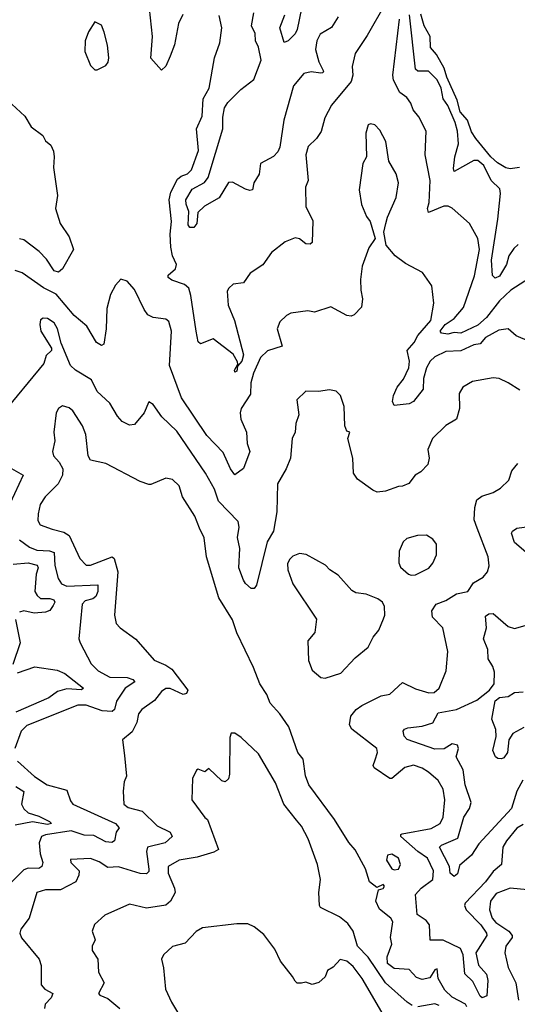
# Model space of a CAD drawing. Extents: x 1603745 to 1745082, y 385868 to 533966.
# Tile 307 of 646: x 1713035 to 1715348, y 416885 to 421463. Entities that reach past the tile are written whole.
import ezdxf

# ---------------------------------------------------------------- set-up
doc = ezdxf.new("R2010")
doc.units = 0

msp = doc.modelspace()

# ---------------------------------------------------------------- linework, layer by layer
at = {"layer": '0CON20XD'}
for points in [[(1714735, 421537.8), (1714650.5, 421389.5), (1714594.3, 421305), (1714580.5, 421245), (1714582.7, 421205), (1714575.5, 421175), (1714484.5, 421065), (1714453.9, 421006.1), (1714436.7, 420943.3), (1714415, 420910.8), (1714376.1, 420873.9), (1714365.6, 420835), (1714375.8, 420715), (1714363.1, 420685), (1714364.5, 420595), (1714397.4, 420527.4), (1714395, 420426.7), (1714385, 420419.2), (1714365, 420420.6), (1714335, 420443.3), (1714315, 420448.2), (1714269.6, 420430.4), (1714205, 420380), (1714165, 420323.1), (1714106.2, 420283.8), (1714075, 420239.4), (1714027.3, 420232.7), (1714006.7, 420215), (1713999.5, 420200.5), (1714003.8, 420135), (1714034.3, 420064.3), (1714075.2, 419905.2), (1714068, 419875), (1714048.3, 419851.7), (1714045, 419829.2), (1714035, 419824), (1714033.8, 419833.8), (1714049.3, 419860.7), (1714047.5, 419872.5), (1714028, 419908), (1713935, 419978.9), (1713875, 419956), (1713864.6, 419964.6), (1713855.2, 420015.2), (1713831, 420181), (1713820.8, 420215), (1713801.8, 420231.8), (1713742, 420252), (1713725.6, 420265), (1713725.7, 420275), (1713759.1, 420305), (1713763.5, 420325), (1713745.2, 420365.2), (1713737.2, 420405), (1713734.8, 420465), (1713740.7, 420525), (1713730.2, 420625), (1713738.4, 420661.6), (1713769, 420721), (1713785, 420735.3), (1713815, 420745.5), (1713834.5, 420765), (1713866.4, 420855), (1713857.1, 420955), (1713883.1, 421015), (1713887.5, 421095), (1713915.4, 421145), (1713941.1, 421285), (1713965.3, 421355), (1713974.7, 421425), (1713962, 421482)], [(1713793.5, 421486.5), (1713773.2, 421445), (1713754.7, 421345.3), (1713735, 421293.3), (1713715, 421247.5), (1713695, 421227.5), (1713644.4, 421284.4), (1713652.9, 421385), (1713638.1, 421515)], [(1714515, 421476.2), (1714485, 421426.2), (1714431.5, 421395), (1714415.9, 421364.1), (1714410.3, 421325), (1714425, 421266.9), (1714447.2, 421222.8), (1714444.2, 421215.8), (1714435.4, 421214.6), (1714389.2, 421220.8), (1714355, 421213.3), (1714307.8, 421155), (1714263.1, 420995), (1714245, 420870), (1714235, 420848.6), (1714215, 420827.1), (1714153.8, 420795), (1714147.5, 420745), (1714123.3, 420705), (1714118, 420672), (1714105, 420668), (1714085, 420674.3), (1714025, 420708.1), (1714005, 420705.6), (1713962.3, 420635), (1713893.8, 420596.2), (1713862.9, 420567.1), (1713859, 420515), (1713845, 420496.8), (1713826.6, 420496.6), (1713819, 420509), (1713821.4, 420571.4), (1713808.9, 420605), (1713808.2, 420625), (1713836.5, 420675), (1713894.3, 420705.7), (1713910.5, 420729.5), (1713979.5, 420955), (1713979.7, 421010.3), (1713987.3, 421052.7), (1714001.9, 421078.1), (1714062.3, 421137.7), (1714123.8, 421185), (1714157.5, 421275), (1714144.5, 421334.5), (1714130.6, 421365), (1714128.9, 421398.9), (1714112.3, 421435), (1714122.7, 421495)], [(1714344.4, 421515.6), (1714325, 421417.5), (1714315, 421397.5), (1714282.5, 421365), (1714265, 421357.5), (1714244.3, 421425), (1714267.1, 421485)], [(1715357.5, 420775), (1715315, 420769.6), (1715295, 420774.2), (1715255, 420797.8), (1715224.8, 420825), (1715155, 420910), (1715135, 420942.2), (1715116.6, 420995), (1715082.7, 421035), (1715069, 421089), (1715019.7, 421195), (1715007.1, 421237.1), (1714971.6, 421301.6), (1714944.3, 421334.3), (1714942.5, 421385), (1714914.2, 421435), (1714899.2, 421489.2)], [(1713395, 421230), (1713435, 421250), (1713446, 421265), (1713450, 421285), (1713444, 421345), (1713428, 421405), (1713415, 421436.7), (1713385, 421452.5), (1713355, 421406.7), (1713340, 421365), (1713338, 421315), (1713365, 421250), (1713385, 421230), (1713395, 421230)], [(1715405, 420260.5), (1715317.5, 420205), (1715265, 420155.3), (1715205, 420078.1), (1715165, 420043.1), (1715085, 420005.3), (1715055, 420008.9), (1715025, 420001.3), (1714995.8, 420005.8), (1714990, 420015), (1715013.1, 420045), (1715055, 420073.2), (1715097, 420125), (1715148.3, 420271.7), (1715171.3, 420395), (1715164.5, 420445), (1715125.8, 420515), (1715045, 420586.2), (1715025.7, 420595.7), (1715005.8, 420595.8), (1714935, 420566), (1714930.5, 420585), (1714937.7, 420612.3), (1714943.2, 420715), (1714919.1, 420835), (1714924.4, 420945), (1714890.9, 421010.9), (1714863.1, 421043.1), (1714853.3, 421075), (1714835, 421101.4), (1714802.2, 421125), (1714771.7, 421181.7), (1714769.4, 421205), (1714799.7, 421465)], [(1715351.9, 420418.1), (1715331.2, 420398.8), (1715309, 420365), (1715297.5, 420325), (1715275, 420286.7), (1715265, 420271.1), (1715245, 420261.9), (1715232.9, 420272.9), (1715227.5, 420345), (1715257, 420535), (1715269.8, 420655), (1715266.9, 420676.9), (1715225.6, 420715.6), (1715191.9, 420785), (1715165, 420807.7), (1715145, 420808.3), (1715055, 420756.9), (1715051.3, 420771.3), (1715058.1, 420825), (1715074.7, 420885), (1715070.2, 420945), (1715059.5, 420985), (1715025, 421063.5), (1715003, 421095), (1714993.4, 421145), (1714975, 421183.3), (1714935, 421223.3), (1714885, 421223.8), (1714875, 421232.5), (1714847.1, 421485)], [(1712979.1, 421089.1), (1713059.2, 421015), (1713088, 420965), (1713142.5, 420925), (1713155, 420900), (1713180, 420880), (1713192.3, 420852.3), (1713195.6, 420825.6), (1713192.3, 420775), (1713211.2, 420645), (1713201.5, 420585), (1713223.5, 420515), (1713265, 420452.9), (1713285.3, 420395), (1713235, 420303.8), (1713215, 420288.6), (1713195, 420295.6), (1713159.7, 420349.7), (1713125.4, 420385.4), (1713055, 420438.8), (1713035, 420444.4)], [(1715405, 419966), (1715343, 419993), (1715306, 420026), (1715261.4, 420018.6), (1715200, 419985), (1715174.8, 419955.2), (1715145, 419951.9), (1715085, 419923.9), (1715015, 419920), (1714965, 419894.7), (1714942.5, 419875), (1714925, 419843.5), (1714912.4, 419795), (1714910.4, 419745), (1714865, 419687.8), (1714845, 419677.1), (1714775, 419668.8), (1714768.1, 419688.1), (1714772, 419715), (1714789.4, 419755), (1714818.3, 419791.7), (1714843.5, 419845), (1714846.4, 419875), (1714835.8, 419925), (1714867.8, 419962.2), (1714885.6, 419995), (1714946.3, 420065), (1714960.3, 420145), (1714950, 420225), (1714907.8, 420287.8), (1714828.6, 420328.6), (1714780.8, 420365), (1714738, 420415), (1714728, 420475), (1714737.1, 420515), (1714744.2, 420545), (1714785, 420636.7), (1714795.5, 420705), (1714785, 420746.2), (1714750.6, 420805), (1714737.3, 420897.3), (1714708.9, 420948.9), (1714685, 420973.8), (1714665, 420978.8), (1714655, 420973.3), (1714644, 420935), (1714646.2, 420825), (1714630, 420795), (1714612.4, 420672.4), (1714624.3, 420604.3), (1714647.3, 420547.3), (1714663.9, 420523.9), (1714686.7, 420445), (1714658.3, 420401.7), (1714627, 420317), (1714619.2, 420255), (1714620, 420205), (1714628.1, 420165), (1714624.4, 420125.6), (1714589.1, 420090.9), (1714575, 420084.4), (1714555, 420088.1), (1714481.7, 420128.3), (1714405, 420103.8), (1714375, 420110), (1714295, 420098), (1714275, 420088), (1714245, 420058.8), (1714232.2, 420025), (1714255.4, 419944.6), (1714187, 419923), (1714155, 419891.9), (1714121.2, 419818.8), (1714109.4, 419775), (1714108.1, 419721.9), (1714063.9, 419655), (1714059.6, 419635), (1714063.8, 419605), (1714089.4, 419545), (1714093.1, 419493.1), (1714105.5, 419454.5), (1714075, 419376), (1714035, 419346.2), (1714015, 419374.2), (1713980.7, 419450.7), (1713905, 419529.6), (1713787.6, 419705), (1713731.4, 419855), (1713741.5, 420015), (1713728.9, 420058.9), (1713715, 420070), (1713655, 420077.8), (1713630.9, 420090.9), (1713613.5, 420115), (1713569.1, 420209.1), (1713535, 420246.7), (1713505, 420256.7), (1713481.3, 420228.7), (1713457.1, 420185), (1713440.6, 420119.4), (1713436.7, 420025), (1713425.7, 419954.3), (1713415, 419948.8), (1713391.9, 419961.9), (1713347.5, 420037.5), (1713288.3, 420088.3), (1713205, 420186.5), (1713145.5, 420215.5), (1713046.5, 420286.5), (1713015, 420296.2)], [(1715360.1, 419740.1), (1715305, 419774.4), (1715263.3, 419795), (1715235, 419798.5), (1715139.7, 419780.3), (1715094, 419755), (1715076.9, 419725), (1715078.8, 419655), (1715064.5, 419605.5), (1715015, 419575.7), (1714954.2, 419515), (1714932, 419465), (1714938.6, 419425), (1714932, 419395), (1714899.3, 419360.7), (1714873.8, 419345), (1714844.3, 419305.7), (1714815, 419294.2), (1714795, 419292.9), (1714735, 419270.4), (1714696.8, 419266.8), (1714676.2, 419275), (1714605, 419326), (1714585.8, 419355), (1714582.9, 419425), (1714560, 419515), (1714570, 419545), (1714555, 419550), (1714546.2, 419575), (1714542.5, 419665), (1714526, 419715), (1714505.7, 419735.7), (1714475, 419742.5), (1714424.1, 419734.1), (1714365, 419736.2), (1714323.8, 419695), (1714332, 419625), (1714318, 419585), (1714316, 419545), (1714301.2, 419515), (1714294.2, 419425), (1714274.3, 419375), (1714233.8, 419305), (1714229.6, 419175), (1714214.4, 419085), (1714185.8, 419035), (1714136.4, 418833.6), (1714125, 418818.8), (1714111.7, 418818.3), (1714085, 418840.8), (1714075, 418857.5), (1714054, 418915), (1714058.7, 419005), (1714047.2, 419055), (1714055.9, 419104.1), (1714050.1, 419130.1), (1713958.8, 419225), (1713940.6, 419280.6), (1713898.7, 419355), (1713765, 419550), (1713696.1, 419616.1), (1713655, 419673.8), (1713635, 419686.2), (1713614.2, 419635), (1713568.8, 419581.2), (1713545, 419577.5), (1713512, 419595), (1713489.3, 419619.3), (1713455, 419680), (1713394.7, 419734.7), (1713368.8, 419788.8), (1713295, 419833.5), (1713271.1, 419855), (1713228.3, 419958.3), (1713211.2, 420025), (1713195, 420052.9), (1713165, 420073.2), (1713145, 420075.5), (1713132.3, 420067.7), (1713128.5, 420045), (1713133.1, 420015), (1713182.5, 419935), (1713182.5, 419925), (1713158.8, 419901.2), (1713147.5, 419865), (1712950.8, 419625)], [(1715113.8, 416873.8), (1715106.5, 416885), (1715045, 416918.3), (1715011, 416951), (1714979.6, 417005), (1714975, 417050), (1714965, 417046), (1714941.2, 417008.8), (1714905, 417000.2), (1714879.9, 417009.9), (1714845, 417046.2), (1714775, 417051.6), (1714745, 417074.1), (1714742.6, 417105), (1714764.5, 417165), (1714759.2, 417195), (1714768.7, 417268.7), (1714759.4, 417285), (1714707.7, 417327.7), (1714691.1, 417365), (1714702.5, 417417.5), (1714725, 417424), (1714730, 417435), (1714725, 417442.5), (1714695, 417427.5), (1714660.8, 417455), (1714642.7, 417515), (1714595, 417603.8), (1714565, 417638), (1714498.6, 417745), (1714379.5, 417905), (1714363.2, 417946.8), (1714352.5, 418025), (1714328.6, 418055), (1714285.7, 418175), (1714244.2, 418235), (1714198.6, 418285), (1714184.2, 418325), (1714151.1, 418375), (1714121.7, 418451.7), (1714045, 418612.5), (1714025, 418672.9), (1713961.3, 418775), (1713903.8, 418965), (1713893.4, 419053.4), (1713870.5, 419099.5), (1713850, 419155), (1713792.2, 419245), (1713776.7, 419295), (1713745, 419325.6), (1713715, 419331.9), (1713645, 419301.2), (1713635, 419302.5), (1713595, 419315.6), (1713435, 419399.1), (1713364.4, 419415), (1713353.6, 419435), (1713342.1, 419535), (1713326.7, 419575), (1713282.9, 419645), (1713265, 419658.9), (1713235, 419666.9), (1713215, 419655.7), (1713204.5, 419635), (1713194.5, 419545.5), (1713198.9, 419505), (1713187.3, 419455), (1713191.8, 419435), (1713218.9, 419405), (1713235.4, 419375.4), (1713234.6, 419345.4), (1713214.8, 419305.2), (1713153.8, 419245), (1713130.6, 419209.4), (1713120.9, 419165), (1713120.4, 419135), (1713131.1, 419115), (1713186.2, 419093.8), (1713240.8, 419080.8), (1713265.2, 419065.2), (1713315, 418957.5), (1713345, 418927.1), (1713365, 418926.1), (1713465, 418965.4), (1713475, 418957.1), (1713491.6, 418895), (1713476.2, 418695), (1713484.4, 418655), (1713502.9, 418635), (1713575, 418582.2), (1713660, 418485), (1713715, 418462.5), (1713742.6, 418442.6), (1713816.2, 418345), (1713810.1, 418329.9), (1713795, 418325.4), (1713735, 418353.8), (1713715, 418352.9), (1713695, 418339.5), (1713662, 418298), (1713602.9, 418255), (1713588, 418235), (1713580, 418195), (1713558.3, 418151.7), (1713513.3, 418115), (1713521.7, 418041.7), (1713531.2, 417945), (1713520.6, 417919.4), (1713515.8, 417875.8), (1713520, 417815), (1713539.4, 417799.4), (1713605, 417783.1), (1713673.8, 417715), (1713734.4, 417685), (1713744.4, 417665), (1713711.4, 417635), (1713630, 417615), (1713625.3, 417595), (1713636.2, 417513.8), (1713635, 417502.5), (1713625, 417492.3), (1713595, 417493.1), (1713495, 417523.5), (1713445, 417520.8), (1713405, 417547.3), (1713365, 417562.9), (1713272.1, 417557.9), (1713272.5, 417545), (1713311.1, 417505), (1713310.8, 417485), (1713296.2, 417455), (1713225, 417417.1), (1713155, 417417.9), (1713115.5, 417404.5), (1713079.2, 417285), (1713040, 417235), (1713036, 417215), (1713044.6, 417194.6), (1713126, 417095), (1713136, 417065), (1713135.4, 416975), (1713151.8, 416955), (1713188.9, 416935), (1713181, 416915), (1713153.3, 416885), (1713150.3, 416865)], [(1712964.2, 419395), (1713052, 419345), (1712991.6, 419215)], [(1715375, 417720.5), (1715345, 417704.1), (1715297.1, 417645), (1715281.1, 417615), (1715274.4, 417535), (1715235, 417502.5), (1715199.8, 417455), (1715106.1, 417355), (1715101.8, 417345), (1715109.4, 417325), (1715178.8, 417255), (1715205.2, 417215), (1715205.7, 417205), (1715155.3, 417125), (1715166.9, 417066.9), (1715203.8, 417025), (1715210, 416995), (1715205.7, 416925), (1715185, 416914.4), (1715175, 416922.2), (1715141, 416991), (1715103.4, 417026.6), (1715096.3, 417115), (1715084.1, 417144.1), (1715003.6, 417183.6), (1714942.7, 417182.7), (1714939.2, 417255), (1714923.5, 417275), (1714882.5, 417302.5), (1714875.3, 417395), (1714901.1, 417425), (1714954.7, 417465), (1714958.1, 417505), (1714931.1, 417565), (1714885.4, 417595.4), (1714806.9, 417665), (1714806, 417675), (1714812.3, 417677.7), (1714947.6, 417702.4), (1714988.9, 417725), (1715002.7, 417755), (1715011.5, 417835), (1715003.8, 417885), (1714980.4, 417925), (1714934.6, 417965), (1714905, 417982.8), (1714865, 417996.1), (1714825, 417986.2), (1714765, 417934.5), (1714755, 417934.5), (1714682.5, 417985), (1714677.5, 417995), (1714687.7, 418022.3), (1714698.2, 418055), (1714695.4, 418075), (1714579.4, 418165), (1714568.1, 418185), (1714574.5, 418225), (1714598.5, 418255), (1714625, 418274.6), (1714715, 418320), (1714755, 418326.4), (1714815, 418381.2), (1714875, 418351.9), (1714936.5, 418333.5), (1714961.2, 418335), (1714984.3, 418355), (1715016.9, 418435), (1715025.6, 418525), (1715001.1, 418635), (1714954.4, 418685), (1714950.6, 418715), (1714971.4, 418745), (1715015, 418762.9), (1715065, 418794.2), (1715117.8, 418805), (1715144.4, 418845), (1715188.5, 418871.5), (1715209.4, 418895), (1715216.5, 418923.5), (1715212.5, 418965), (1715161.1, 419098.9), (1715147.4, 419137.4), (1715149.6, 419195), (1715159.6, 419230.4), (1715183.2, 419246.8), (1715235, 419264.4), (1715270, 419285), (1715307.6, 419322.4), (1715322.5, 419365), (1715350.2, 419399.8)], [(1715398.6, 418978.6), (1715335, 419031.5), (1715321.2, 419075), (1715325, 419085.6), (1715345, 419098.8), (1715403.1, 419106.9)], [(1714855, 418880), (1714875, 418882.5), (1714936.9, 418913.1), (1714955, 418936), (1714971.5, 418975), (1714972.2, 419025), (1714955, 419047.5), (1714925, 419066), (1714884.3, 419064.3), (1714835, 419050.6), (1714817.1, 419035), (1714798.9, 418991.1), (1714797.3, 418937.3), (1714805, 418917.5), (1714842.5, 418885), (1714855, 418880)], [(1713035, 419044.6), (1713080.6, 419010.6), (1713115, 418997), (1713174, 418994), (1713195.1, 418985.1), (1713198.3, 418925), (1713214.8, 418864.8), (1713230, 418840), (1713255, 418829.2), (1713398.2, 418835), (1713399.2, 418805), (1713388.8, 418781.2), (1713375, 418770.5), (1713339.3, 418760.7), (1713325.5, 418745), (1713310, 418585), (1713315.8, 418565), (1713367.6, 418467.6), (1713400, 418435), (1713455, 418406.2), (1713535, 418404.7), (1713561.5, 418395), (1713570, 418385), (1713525.2, 418355), (1713485.7, 418295), (1713475.3, 418255), (1713465, 418247.1), (1713418.8, 418248.8), (1713345, 418275.2), (1713305, 418276.6), (1713068.6, 418181.4), (1713042.2, 418155), (1713012.1, 418075)], [(1714455, 418402), (1714528, 418425), (1714595, 418496), (1714655, 418546.2), (1714677.3, 418592.7), (1714703.8, 418625), (1714726.7, 418676.7), (1714732, 418695), (1714730.6, 418735), (1714722, 418755), (1714700.3, 418770.3), (1714645, 418791.5), (1714597.8, 418797.8), (1714579.4, 418809.4), (1714515, 418880), (1714476.2, 418905), (1714456.6, 418926.6), (1714366.7, 418976.7), (1714335, 418980.9), (1714305, 418969.1), (1714290.4, 418955), (1714279.6, 418935), (1714280.7, 418905), (1714305, 418839.4), (1714414.2, 418675), (1714406.6, 418613.4), (1714374.4, 418575), (1714376.8, 418483.2), (1714395, 418439.2), (1714435, 418403.8), (1714455, 418402)], [(1713005, 418930.7), (1713075, 418938.1), (1713117, 418927), (1713120.6, 418915), (1713111.9, 418885), (1713105.4, 418805), (1713115.9, 418785), (1713131.8, 418771.8), (1713175, 418771.6), (1713194, 418765), (1713198.1, 418755), (1713191.3, 418738.7), (1713175, 418715.5), (1713155, 418707.5), (1713103.3, 418703.3), (1713055, 418713.8), (1713035, 418708.8)], [(1715373.1, 417926.9), (1715345, 417876.2), (1715320.8, 417795), (1715169, 417631), (1715135, 417578.2), (1715079.2, 417530.8), (1715069.1, 417490.9), (1715055, 417479.2), (1715035.5, 417495), (1715033.4, 417525), (1714985.6, 417615), (1714995.6, 417625), (1715072.1, 417657.9), (1715098.5, 417755), (1715126.2, 417795), (1715133.4, 417823.4), (1715105.3, 417904.7), (1715096.7, 417975), (1715064.3, 418035), (1715074, 418075), (1715070, 418090), (1715045, 418095.4), (1715007.1, 418072.9), (1714965, 418071.1), (1714835.7, 418115.7), (1714822.1, 418132.1), (1714818, 418155), (1714823.3, 418165), (1714838.9, 418171.1), (1714905, 418178.8), (1714955, 418193.6), (1714980, 418240), (1715065, 418256.4), (1715160.4, 418299.6), (1715217.8, 418345), (1715240, 418375), (1715241.3, 418428.7), (1715234.6, 418455), (1715211.6, 418491.6), (1715211.4, 418535), (1715190.4, 418585), (1715204.1, 418635), (1715200.2, 418689.8), (1715215, 418700.6), (1715235, 418702.2), (1715305, 418640.9), (1715335, 418632.2), (1715385, 418646.7)], [(1713015.7, 418674.3), (1713038.2, 418565), (1713003.3, 418465)], [(1713025, 418426.9), (1713106.1, 418453.9), (1713209.1, 418439.1), (1713245, 418422.3), (1713332, 418355), (1713322.5, 418347.5), (1713255, 418352.1), (1713211.3, 418338.7), (1713170.2, 418309.8), (1713017.4, 418242.6)], [(1715378, 418172), (1715326.5, 418143.5), (1715307.8, 418115), (1715301.4, 418055), (1715285, 418031.5), (1715275, 418026.9), (1715257.5, 418027.5), (1715245.7, 418035.7), (1715234.7, 418064.7), (1715249.8, 418130.2), (1715247.8, 418162.2), (1715228.6, 418211.4), (1715245, 418295.3), (1715265, 418311.7), (1715305, 418315.4), (1715335, 418335.2), (1715375, 418337.2)], [(1714859.9, 416879.9), (1714836.2, 416895), (1714735, 416984.7), (1714655, 417103.5), (1714605.8, 417155), (1714584.8, 417224.8), (1714560.6, 417260.6), (1714521.3, 417291.3), (1714433.1, 417335), (1714427.8, 417345), (1714425.4, 417405), (1714433.3, 417465), (1714419.1, 417535), (1714375.3, 417655), (1714345, 417712.5), (1714321.2, 417741.2), (1714262.2, 417815), (1714223.9, 417915), (1714145, 418049.4), (1714065, 418125.7), (1714035, 418146), (1714017.5, 418145), (1714012.2, 418125), (1714010.8, 417955), (1714005, 417933.3), (1713990, 417920), (1713975, 417924), (1713915, 417982), (1713895, 417966), (1713865, 417977.5), (1713856.8, 417973.2), (1713838.6, 417935), (1713835.6, 417835.6), (1713895, 417753.3), (1713907.5, 417745), (1713958.8, 417605), (1713937.3, 417592.7), (1713860.7, 417569.3), (1713776, 417555), (1713724.8, 417525.2), (1713724.7, 417495), (1713754.7, 417425), (1713757.5, 417405)], [(1713025.4, 418015.4), (1713104.5, 417944.5), (1713162.9, 417905), (1713255, 417880), (1713270.8, 417830.8), (1713283.1, 417815), (1713481.4, 417725), (1713498.1, 417705), (1713484.5, 417685), (1713476.2, 417645), (1713463.3, 417636.7), (1713435, 417640.4), (1713379.2, 417669.2), (1713335, 417671.7), (1713275, 417691.2), (1713155, 417672.9), (1713137.3, 417665), (1713126.3, 417635), (1713131.3, 417585), (1713143.6, 417545), (1713138.8, 417525), (1713125, 417516.3), (1713075, 417517.4), (1713055, 417510.2), (1712901.6, 417358.4)], [(1713017.5, 417897.5), (1713054.4, 417875), (1713044.1, 417815.9), (1713055, 417793.9), (1713075, 417775.8), (1713125, 417760.5), (1713174.3, 417735), (1713182.5, 417725), (1713165, 417721.3), (1713095, 417732.7), (1713015, 417717.6)], [(1714775, 417510), (1714795, 417513.8), (1714805.6, 417535), (1714795.6, 417565), (1714765, 417583.6), (1714745, 417577.8), (1714739.5, 417555), (1714764.2, 417514.2), (1714775, 417510)], [(1715395, 417416.9), (1715315, 417425.3), (1715250.1, 417399.9), (1715223.7, 417365), (1715219.2, 417325), (1715231.6, 417285), (1715247.8, 417265), (1715308.7, 417225), (1715323.8, 417205), (1715324.5, 417195), (1715294.5, 417155), (1715289.1, 417125), (1715305, 417056), (1715340.3, 416985), (1715352.9, 416905)], [(1713757.5, 417405), (1713735.8, 417364.2), (1713715, 417346.5), (1713625, 417332.1), (1713545, 417350), (1713430.7, 417299.3), (1713383.2, 417256.8), (1713372.5, 417225), (1713385.8, 417185), (1713372.9, 417155), (1713371.9, 417135), (1713398.1, 417095), (1713401.9, 417035), (1713428.5, 416985), (1713402, 416935), (1713407.3, 416927.3), (1713445, 416912.5), (1713500, 416865)], [(1714718.7, 416848.7), (1714626.4, 417005), (1714585, 417060.4), (1714555, 417086.2), (1714525, 417094), (1714491.7, 417058.3), (1714465, 417042.5), (1714455, 417012.5), (1714425, 416986.7), (1714395, 416976.7), (1714365, 416987.5), (1714345, 416983.3), (1714325, 416983.3), (1714315, 416992.5), (1714303.8, 417015), (1714247.5, 417085), (1714220.9, 417140.9), (1714169.2, 417209.2), (1714125, 417245.7), (1714095, 417258.6), (1714045, 417259.2), (1713885, 417240.5), (1713856.1, 417223.9), (1713805, 417170), (1713745, 417153.8), (1713703.3, 417115), (1713693.8, 417095), (1713704, 417054), (1713712.9, 416955), (1713740.8, 416895), (1713798.3, 416798.3)], [(1714985, 416878.9), (1714965, 416887.8), (1714885, 416873.5)]]:
    msp.add_lwpolyline(points, dxfattribs=at)

doc.saveas('drawing.dxf')
